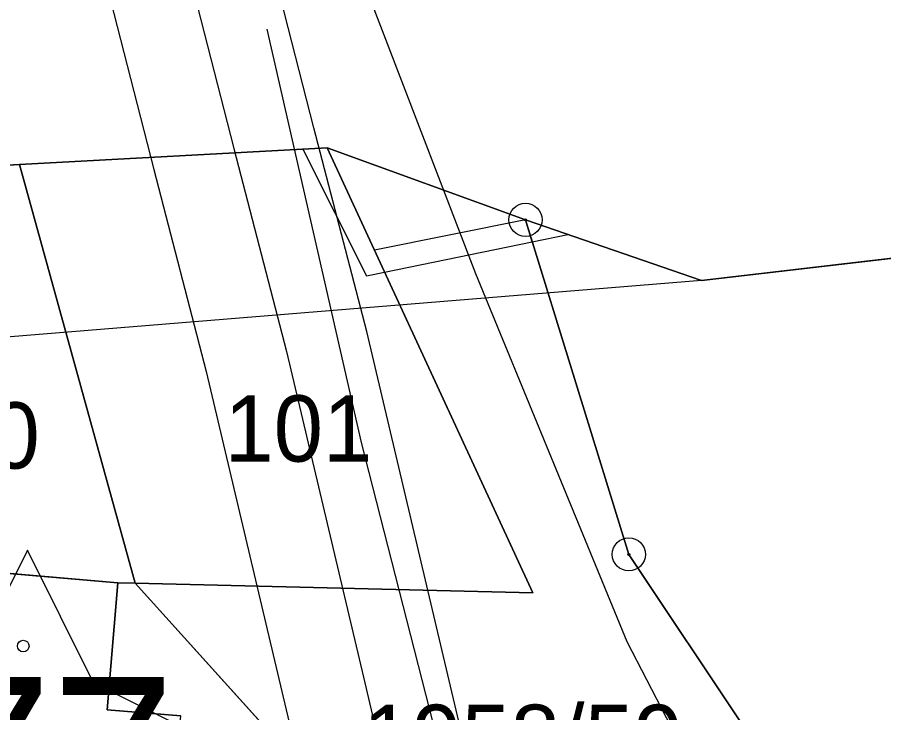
# Model space of a CAD drawing. Extents: x -706130 to -698555, y -971544 to -967260.
# Drawn here: x -704343.12 to -704316.95, y -969845.59 to -969824.6 of the extents above; entities that cross this region are included whole.
import ezdxf

# ---------------------------------------------------------------- set-up
doc = ezdxf.new("R2010")
doc.units = 0
for name, color, linetype in [('Architektonicky cenná stavba S', 7, 'Continuous'), ('BPEJ I-II trida ochrany S', 7, 'Continuous'), ('Docházková izochrona - BUS S', 7, 'Continuous'), ('Docházková izochrona - VLAK N', 7, 'Continuous'), ('KN_Budovy', 7, 'Continuous'), ('KN_Budovy_cisla_domovni', 7, 'Continuous'), ('KN_Hranice_parcel', 7, 'Continuous'), ('KN_Hranice_parcel_vnitrni_kresba', 7, 'Continuous'), ('KN_Parcelni cisla', 7, 'Continuous'), ('KN_Polygon parcely', 7, 'Continuous'), ('KN_POZEMKY_13_ZASTAVENA PLOCHA', 7, 'Continuous'), ('KN_POZEMKY_14_OSTATNI PLOCHA', 7, 'Continuous'), ('KN_POZEMKY_5_ZAHRADA', 7, 'Continuous'), ('KN_VYUZITI_14_ostatni plocha_dráha', 7, 'Continuous'), ('KN_VYUZITI_17_ostatni plocha_ostatni komunikace', 7, 'Continuous'), ('KN_Věcná břemena k části', 7, 'Continuous'), ('KN_Značky bodu BP', 7, 'Continuous'), ('KN_Značky budov', 7, 'Continuous'), ('Koridor pro optimalizaci dráhy_N', 7, 'Continuous'), ('Koridor pro optimalizaci dráhy_N_ŠRAFY', 7, 'Continuous'), ('Koridor pro umístění staveb pro snižování ohrožení území povodněmi N', 7, 'Continuous'), ('Koridor pro umístění staveb pro snižování ohrožení území povodněmi N ŠRAFY', 7, 'Continuous'), ('Plochy doprava drážní S', 7, 'Continuous'), ('Plochy rekreace - zahradkářské osady S', 7, 'Continuous'), ('Plochy smíšené obytné venkovské S', 7, 'Continuous'), ('Plochy verejnych prostranstvi - komunikace ostatni S', 7, 'Continuous'), ('Plochy vodní a vodních toku_linie zatrubněný tok S', 7, 'Continuous'), ('Regulační bloky zastavěné S', 7, 'Continuous'), ('Spoje_dálkový komunikační kabel S', 7, 'Continuous'), ('VPS dopravni infrastruktury_obrys N', 7, 'Continuous'), ('VPS dopravni infrastruktury_plochy N', 7, 'Continuous'), ('VPS pro snizovani ohrozeni uzemi povodnemi_obrys N', 7, 'Continuous'), ('VPS pro snizovani ohrozeni uzemi povodnemi_plochy N', 7, 'Continuous'), ('VÝŠKOPIS_vrstevnice hlavní', 7, 'Continuous'), ('Zábory hodnocené - koridory', 7, 'Continuous')]:
    doc.layers.add(name, color=color, linetype=linetype)

msp = doc.modelspace()

# ---------------------------------------------------------------- linework, layer by layer
at = {"layer": 'Architektonicky cenná stavba S'}
msp.add_lwpolyline([(-704342.813, -969840.688), (-704344.813, -969844.688), (-704348.813, -969846.688), (-704344.813, -969848.688), (-704342.813, -969852.688), (-704340.813, -969848.688), (-704336.813, -969846.688), (-704340.813, -969844.688)], close=True, dxfattribs=at)
at = {"layer": 'BPEJ I-II trida ochrany S'}
for p, q in [((-704343.05, -969829.04), (-704350.04, -969829.42)), ((-704339.56, -969841.68), (-704343.05, -969829.04)), ((-704322.45, -969832.54), (-704327.77, -969830.71)), ((-704327.77, -969830.71), (-704324.65, -969840.81)), ((-704309.418, -969831.025), (-704322.45, -969832.54)), ((-704324.65, -969840.81), (-704321.12, -969846.11)), ((-704345.19, -969841.23), (-704340.08, -969841.67)), ((-704340.08, -969841.67), (-704339.56, -969841.68))]:
    msp.add_line(p, q, dxfattribs=at)
at = {"layer": 'Docházková izochrona - BUS S'}
msp.add_arc((-704361.829, -969946.93), 400, 155.51821, 17.33949, dxfattribs=at)
at = {"layer": 'Docházková izochrona - VLAK N'}
msp.add_circle((-704165.451, -969778.767), 800, dxfattribs=at)
at = {"layer": 'KN_Budovy'}
msp.add_lwpolyline([(-704345.96, -969851.22), (-704340.91, -969851.61), (-704340.81, -969850.44), (-704338.6, -969850.63), (-704338.18, -969845.69), (-704340.4, -969845.5), (-704340.08, -969841.67), (-704345.19, -969841.23), (-704345.52, -969845.57)], close=True, dxfattribs=at)
at = {"layer": 'KN_Hranice_parcel'}
for p, q in [((-704333.76, -969828.54), (-704343.05, -969829.04)), ((-704333.76, -969828.54), (-704327.77, -969830.71)), ((-704343.05, -969829.04), (-704350.04, -969829.42)), ((-704339.56, -969841.68), (-704343.05, -969829.04)), ((-704327.77, -969830.71), (-704324.65, -969840.81)), ((-704324.65, -969840.81), (-704321.12, -969846.11))]:
    msp.add_line(p, q, dxfattribs=at)
for points in [[(-704339.56, -969841.68), (-704327.55, -969841.97), (-704333.76, -969828.54)], [(-704304.47, -969830.45), (-704322.45, -969832.54), (-704327.77, -969830.71)], [(-704339.56, -969841.68), (-704340.08, -969841.67), (-704345.19, -969841.23), (-704345.52, -969845.57)], [(-704333.92, -969853.35), (-704333.78, -969848.08), (-704339.56, -969841.68)]]:
    msp.add_lwpolyline(points, dxfattribs=at)
at = {"layer": 'KN_Hranice_parcel_vnitrni_kresba'}
for p, q in [((-704340.08, -969841.67), (-704340.4, -969845.5)), ((-704340.4, -969845.5), (-704338.18, -969845.69))]:
    msp.add_line(p, q, dxfattribs=at)
at = {"layer": 'KN_Polygon parcely'}
msp.add_lwpolyline([(-704558.77, -969877.7), (-704537.98, -969863.46), (-704532.28, -969861.6), (-704469.47, -969854.91), (-704464.34, -969849.39), (-704453.71, -969847.24), (-704410.97, -969838.61), (-704394.86, -969836.8), (-704358.64, -969835.49), (-704350.04, -969829.42), (-704343.05, -969829.04), (-704333.76, -969828.54), (-704327.77, -969830.71), (-704322.45, -969832.54), (-704304.47, -969830.45), (-704294.53, -969829.6), (-704279.52, -969827.96), (-704269.47, -969825.87), (-704257.17, -969823.31), (-704231.77, -969816.31), (-704198.61, -969810.37), (-704194.35, -969809.61), (-704194.64, -969791.47)], dxfattribs=at)
for points in [[(-704339.56, -969841.68), (-704327.55, -969841.97), (-704333.76, -969828.54), (-704343.05, -969829.04)], [(-704323.94, -969849.17), (-704318.12, -969853.61), (-704318.27, -969847.96), (-704321.12, -969846.11), (-704324.65, -969840.81), (-704327.77, -969830.71), (-704333.76, -969828.54), (-704327.55, -969841.97), (-704339.56, -969841.68), (-704333.78, -969848.08), (-704333.92, -969853.35), (-704333.97, -969855.51), (-704338.62, -969866.36), (-704333.62, -969860.63), (-704331.83, -969856.86), (-704330.7, -969853.21), (-704330.35, -969849.97), (-704330.63, -969848.1)], [(-704343.05, -969829.04), (-704350.04, -969829.42), (-704349.96, -969843.61), (-704345.52, -969845.57), (-704345.19, -969841.23), (-704340.08, -969841.67), (-704339.56, -969841.68)], [(-704304.47, -969830.45), (-704322.45, -969832.54), (-704327.77, -969830.71), (-704324.65, -969840.81), (-704321.12, -969846.11), (-704318.27, -969847.96), (-704306.34, -969855.7), (-704297.72, -969861.94)], [(-704345.19, -969841.23), (-704345.52, -969845.57), (-704345.96, -969851.22), (-704346.03, -969852.16), (-704333.92, -969853.35), (-704333.78, -969848.08), (-704339.56, -969841.68), (-704340.08, -969841.67)]]:
    msp.add_lwpolyline(points, close=True, dxfattribs=at)
at = {"layer": 'KN_POZEMKY_13_ZASTAVENA PLOCHA'}
for p, q in [((-704345.19, -969841.23), (-704340.08, -969841.67)), ((-704340.08, -969841.67), (-704339.56, -969841.68)), ((-704339.56, -969841.68), (-704333.78, -969848.08))]:
    msp.add_line(p, q, dxfattribs=at)
at = {"layer": 'KN_POZEMKY_14_OSTATNI PLOCHA'}
for p, q in [((-704333.76, -969828.54), (-704343.05, -969829.04)), ((-704343.05, -969829.04), (-704333.76, -969828.54)), ((-704327.77, -969830.71), (-704333.76, -969828.54)), ((-704327.55, -969841.97), (-704333.76, -969828.54)), ((-704333.76, -969828.54), (-704327.77, -969830.71)), ((-704333.76, -969828.54), (-704327.55, -969841.97)), ((-704343.05, -969829.04), (-704350.04, -969829.42)), ((-704339.56, -969841.68), (-704343.05, -969829.04)), ((-704304.47, -969830.45), (-704322.45, -969832.54)), ((-704322.45, -969832.54), (-704327.77, -969830.71)), ((-704327.77, -969830.71), (-704324.65, -969840.81)), ((-704324.65, -969840.81), (-704321.12, -969846.11)), ((-704333.78, -969848.08), (-704339.56, -969841.68)), ((-704339.56, -969841.68), (-704327.55, -969841.97)), ((-704327.55, -969841.97), (-704339.56, -969841.68))]:
    msp.add_line(p, q, dxfattribs=at)
at = {"layer": 'KN_POZEMKY_5_ZAHRADA'}
for p, q in [((-704350.04, -969829.42), (-704343.05, -969829.04)), ((-704343.05, -969829.04), (-704339.56, -969841.68)), ((-704322.45, -969832.54), (-704304.47, -969830.45)), ((-704324.65, -969840.81), (-704327.77, -969830.71)), ((-704327.77, -969830.71), (-704322.45, -969832.54)), ((-704321.12, -969846.11), (-704324.65, -969840.81)), ((-704340.08, -969841.67), (-704345.19, -969841.23)), ((-704339.56, -969841.68), (-704340.08, -969841.67))]:
    msp.add_line(p, q, dxfattribs=at)
at = {"layer": 'KN_VYUZITI_14_ostatni plocha_dráha'}
for p, q in [((-704333.76, -969828.54), (-704343.05, -969829.04)), ((-704327.77, -969830.71), (-704333.76, -969828.54)), ((-704343.05, -969829.04), (-704350.04, -969829.42)), ((-704304.47, -969830.45), (-704322.45, -969832.54)), ((-704322.45, -969832.54), (-704327.77, -969830.71))]:
    msp.add_line(p, q, dxfattribs=at)
at = {"layer": 'KN_VYUZITI_17_ostatni plocha_ostatni komunikace'}
for p, q in [((-704343.05, -969829.04), (-704333.76, -969828.54)), ((-704327.55, -969841.97), (-704333.76, -969828.54)), ((-704333.76, -969828.54), (-704327.77, -969830.71)), ((-704333.76, -969828.54), (-704327.55, -969841.97)), ((-704339.56, -969841.68), (-704343.05, -969829.04)), ((-704327.77, -969830.71), (-704324.65, -969840.81)), ((-704324.65, -969840.81), (-704321.12, -969846.11)), ((-704333.78, -969848.08), (-704339.56, -969841.68)), ((-704339.56, -969841.68), (-704327.55, -969841.97)), ((-704327.55, -969841.97), (-704339.56, -969841.68))]:
    msp.add_line(p, q, dxfattribs=at)
at = {"layer": 'KN_Věcná břemena k části'}
for points in [[(-704327.57, -969831.37), (-704327.77, -969830.71), (-704332.33, -969831.63), (-704333.76, -969828.54), (-704334.49, -969828.58), (-704332.57, -969832.4), (-704332.03, -969832.29)], [(-704326.49, -969831.15), (-704327.77, -969830.71), (-704327.57, -969831.37)]]:
    msp.add_lwpolyline(points, close=True, dxfattribs=at)
at = {"layer": 'KN_Značky bodu BP'}
for centre, radius in [((-704327.77, -969830.71), 0.5), ((-704327.77, -969830.71), 0.0303), ((-704324.65, -969840.81), 0.5), ((-704324.65, -969840.81), 0.0303)]:
    msp.add_circle(centre, radius, dxfattribs=at)
at = {"layer": 'KN_Značky budov'}
msp.add_circle((-704342.937, -969843.579), 0.175, dxfattribs=at)
at = {"layer": 'Koridor pro optimalizaci dráhy_N'}
msp.add_lwpolyline([(-704563.85, -969838.64), (-704544.439, -969843.043), (-704516.764, -969838.906), (-704198.91, -969792.32), (-704194.64, -969791.47), (-704194.35, -969809.61), (-704198.61, -969810.37), (-704231.77, -969816.31), (-704257.17, -969823.31), (-704269.47, -969825.87), (-704279.52, -969827.96), (-704294.53, -969829.6), (-704304.47, -969830.45), (-704322.45, -969832.54), (-704358.64, -969835.49), (-704464.34, -969849.39), (-704469.47, -969854.91), (-704532.28, -969861.6), (-704537.98, -969863.46), (-704558.77, -969877.7)], dxfattribs=at)
at = {"layer": 'Koridor pro optimalizaci dráhy_N_ŠRAFY'}
msp.add_lwpolyline([(-704563.85, -969838.64), (-704544.439, -969843.043), (-704516.764, -969838.906), (-704198.91, -969792.32), (-704194.64, -969791.47), (-704194.35, -969809.61), (-704198.61, -969810.37), (-704231.77, -969816.31), (-704257.17, -969823.31), (-704269.47, -969825.87), (-704279.52, -969827.96), (-704294.53, -969829.6), (-704304.47, -969830.45), (-704322.45, -969832.54), (-704358.64, -969835.49), (-704464.34, -969849.39), (-704469.47, -969854.91), (-704532.28, -969861.6), (-704537.98, -969863.46), (-704558.77, -969877.7)], dxfattribs=at)
at = {"layer": 'Koridor pro umístění staveb pro snižování ohrožení území povodněmi N'}
for points in [[(-704353.039, -969889.171), (-704351.523, -969886.765), (-704346.495, -969882.791), (-704343.17, -969878.52), (-704340.67, -969871.14), (-704337.651, -969872.171), (-704334.628, -969867.47), (-704330.357, -969857.476), (-704328.996, -969852.61), (-704328.933, -969849.441), (-704332.56, -969834.082), (-704334.157, -969827.936), (-704337.395, -969815.293), (-704339.436, -969811.029), (-704346.771, -969798.571), (-704350.999, -969792.141), (-704354.364, -969774.646), (-704356.468, -969748.955)], [(-704361.452, -969749.357), (-704359.326, -969775.324), (-704355.721, -969794.059), (-704351.017, -969801.214), (-704343.854, -969813.381), (-704342.117, -969817.009), (-704338.998, -969829.185), (-704337.413, -969835.286), (-704333.945, -969849.974), (-704333.983, -969851.875), (-704335.083, -969855.814), (-704337.15, -969860.86), (-704339.064, -969865.128), (-704342.352, -969870.145), (-704349.976, -969879.17), (-704355.297, -969883.375), (-704357.901, -969887.509)]]:
    msp.add_lwpolyline(points, dxfattribs=at)
at = {"layer": 'Koridor pro umístění staveb pro snižování ohrožení území povodněmi N ŠRAFY'}
for points in [[(-704353.039, -969889.171), (-704351.523, -969886.765), (-704346.495, -969882.791), (-704343.17, -969878.52), (-704340.67, -969871.14), (-704337.651, -969872.171), (-704334.628, -969867.47), (-704330.357, -969857.476), (-704328.996, -969852.61), (-704328.933, -969849.441), (-704332.56, -969834.082), (-704334.157, -969827.936), (-704337.395, -969815.293), (-704339.436, -969811.029), (-704346.771, -969798.571), (-704350.999, -969792.141), (-704354.364, -969774.646), (-704356.468, -969748.955)], [(-704361.452, -969749.357), (-704359.326, -969775.324), (-704355.721, -969794.059), (-704351.017, -969801.214), (-704343.854, -969813.381), (-704342.117, -969817.009), (-704338.998, -969829.185), (-704337.413, -969835.286), (-704333.945, -969849.974), (-704333.983, -969851.875), (-704335.083, -969855.814), (-704337.15, -969860.86), (-704339.064, -969865.128), (-704342.352, -969870.145), (-704349.976, -969879.17), (-704355.297, -969883.375), (-704357.901, -969887.509)]]:
    msp.add_lwpolyline(points, dxfattribs=at)
at = {"layer": 'Plochy doprava drážní S'}
for p, q in [((-704343.05, -969829.04), (-704333.76, -969828.54)), ((-704333.76, -969828.54), (-704327.77, -969830.71)), ((-704350.04, -969829.42), (-704343.05, -969829.04))]:
    msp.add_line(p, q, dxfattribs=at)
msp.add_lwpolyline([(-704327.77, -969830.71), (-704322.45, -969832.54), (-704304.47, -969830.45)], dxfattribs=at)
at = {"layer": 'Plochy rekreace - zahradkářské osady S'}
for p, q in [((-704304.47, -969830.45), (-704322.45, -969832.54)), ((-704322.45, -969832.54), (-704327.77, -969830.71)), ((-704327.77, -969830.71), (-704324.65, -969840.81)), ((-704324.65, -969840.81), (-704321.12, -969846.11))]:
    msp.add_line(p, q, dxfattribs=at)
at = {"layer": 'Plochy smíšené obytné venkovské S'}
for p, q in [((-704333.76, -969828.54), (-704343.05, -969829.04)), ((-704327.55, -969841.97), (-704333.76, -969828.54)), ((-704343.05, -969829.04), (-704350.04, -969829.42)), ((-704333.78, -969848.08), (-704339.56, -969841.68)), ((-704339.56, -969841.68), (-704327.55, -969841.97))]:
    msp.add_line(p, q, dxfattribs=at)
at = {"layer": 'Plochy verejnych prostranstvi - komunikace ostatni S'}
for p, q in [((-704327.77, -969830.71), (-704333.76, -969828.54)), ((-704324.65, -969840.81), (-704327.77, -969830.71)), ((-704321.12, -969846.11), (-704324.65, -969840.81))]:
    msp.add_line(p, q, dxfattribs=at)
msp.add_lwpolyline([(-704333.76, -969828.54), (-704327.55, -969841.97), (-704339.56, -969841.68), (-704333.78, -969848.08)], dxfattribs=at)
at = {"layer": 'Plochy vodní a vodních toku_linie zatrubněný tok S'}
msp.add_lwpolyline([(-704358.96, -969749.156), (-704356.845, -969774.985), (-704353.36, -969793.1), (-704348.894, -969799.893), (-704345.06, -969806.405), (-704341.645, -969812.205), (-704339.756, -969816.151), (-704336.578, -969828.56), (-704334.986, -969834.684), (-704332.665, -969844.515), (-704331.439, -969849.708), (-704331.49, -969852.243), (-704332.72, -969856.645), (-704336.846, -969866.299), (-704340.67, -969871.14), (-704348.235, -969880.98), (-704353.41, -969885.07), (-704355.47, -969888.34)], dxfattribs=at)
at = {"layer": 'Regulační bloky zastavěné S'}
for p, q in [((-704333.76, -969828.54), (-704343.05, -969829.04)), ((-704343.05, -969829.04), (-704333.76, -969828.54)), ((-704327.55, -969841.97), (-704333.76, -969828.54)), ((-704327.77, -969830.71), (-704333.76, -969828.54)), ((-704333.76, -969828.54), (-704327.77, -969830.71)), ((-704343.05, -969829.04), (-704350.04, -969829.42)), ((-704350.04, -969829.42), (-704343.05, -969829.04)), ((-704304.47, -969830.45), (-704322.45, -969832.54)), ((-704322.45, -969832.54), (-704327.77, -969830.71)), ((-704327.77, -969830.71), (-704324.65, -969840.81)), ((-704324.65, -969840.81), (-704327.77, -969830.71)), ((-704324.65, -969840.81), (-704321.12, -969846.11)), ((-704321.12, -969846.11), (-704324.65, -969840.81)), ((-704333.78, -969848.08), (-704339.56, -969841.68)), ((-704339.56, -969841.68), (-704327.55, -969841.97))]:
    msp.add_line(p, q, dxfattribs=at)
for points in [[(-704333.76, -969828.54), (-704327.55, -969841.97), (-704339.56, -969841.68), (-704333.78, -969848.08)], [(-704327.77, -969830.71), (-704322.45, -969832.54), (-704304.47, -969830.45)]]:
    msp.add_lwpolyline(points, dxfattribs=at)
at = {"layer": 'Spoje_dálkový komunikační kabel S'}
msp.add_lwpolyline([(-704334.82, -969817.91), (-704329.28, -969832.33), (-704324.71, -969843.44), (-704322.33, -969848.03), (-704319.49, -969851.13), (-704315.74, -969853.92), (-704312.03, -969856.19), (-704294.18, -969870.31), (-704291.16, -969871.29), (-704288.61, -969871.23), (-704281.84, -969870.5), (-704277.71, -969871.58)], dxfattribs=at)
at = {"layer": 'VPS dopravni infrastruktury_obrys N'}
msp.add_lwpolyline([(-704563.85, -969838.64), (-704544.439, -969843.043), (-704516.764, -969838.906), (-704198.91, -969792.32), (-704194.64, -969791.47), (-704194.35, -969809.61), (-704198.61, -969810.37), (-704231.77, -969816.31), (-704257.17, -969823.31), (-704269.47, -969825.87), (-704279.52, -969827.96), (-704294.53, -969829.6), (-704304.47, -969830.45), (-704322.45, -969832.54), (-704358.64, -969835.49), (-704464.34, -969849.39), (-704469.47, -969854.91), (-704532.28, -969861.6), (-704537.98, -969863.46), (-704558.77, -969877.7)], dxfattribs=at)
at = {"layer": 'VPS dopravni infrastruktury_plochy N'}
msp.add_lwpolyline([(-704563.85, -969838.64), (-704544.439, -969843.043), (-704516.764, -969838.906), (-704198.91, -969792.32), (-704194.64, -969791.47), (-704194.35, -969809.61), (-704198.61, -969810.37), (-704231.77, -969816.31), (-704257.17, -969823.31), (-704269.47, -969825.87), (-704279.52, -969827.96), (-704294.53, -969829.6), (-704304.47, -969830.45), (-704322.45, -969832.54), (-704358.64, -969835.49), (-704464.34, -969849.39), (-704469.47, -969854.91), (-704532.28, -969861.6), (-704537.98, -969863.46), (-704558.77, -969877.7)], dxfattribs=at)
at = {"layer": 'VPS pro snizovani ohrozeni uzemi povodnemi_obrys N'}
for points in [[(-704353.039, -969889.171), (-704351.523, -969886.765), (-704346.495, -969882.791), (-704343.17, -969878.52), (-704340.67, -969871.14), (-704337.651, -969872.171), (-704334.628, -969867.47), (-704330.357, -969857.476), (-704328.996, -969852.61), (-704328.933, -969849.441), (-704332.56, -969834.082), (-704334.157, -969827.936), (-704337.395, -969815.293), (-704339.436, -969811.029), (-704346.771, -969798.571), (-704350.999, -969792.141), (-704354.364, -969774.646), (-704356.468, -969748.955)], [(-704361.452, -969749.357), (-704359.326, -969775.324), (-704355.721, -969794.059), (-704351.017, -969801.214), (-704343.854, -969813.381), (-704342.117, -969817.009), (-704338.998, -969829.185), (-704337.413, -969835.286), (-704333.945, -969849.974), (-704333.983, -969851.875), (-704335.083, -969855.814), (-704337.15, -969860.86), (-704339.064, -969865.128), (-704342.352, -969870.145), (-704349.976, -969879.17), (-704355.297, -969883.375), (-704357.901, -969887.509)]]:
    msp.add_lwpolyline(points, dxfattribs=at)
at = {"layer": 'VPS pro snizovani ohrozeni uzemi povodnemi_plochy N'}
for points in [[(-704353.039, -969889.171), (-704351.523, -969886.765), (-704346.495, -969882.791), (-704343.17, -969878.52), (-704340.67, -969871.14), (-704337.651, -969872.171), (-704334.628, -969867.47), (-704330.357, -969857.476), (-704328.996, -969852.61), (-704328.933, -969849.441), (-704332.56, -969834.082), (-704334.157, -969827.936), (-704337.395, -969815.293), (-704339.436, -969811.029), (-704346.771, -969798.571), (-704350.999, -969792.141), (-704354.364, -969774.646), (-704356.468, -969748.955)], [(-704361.452, -969749.357), (-704359.326, -969775.324), (-704355.721, -969794.059), (-704351.017, -969801.214), (-704343.854, -969813.381), (-704342.117, -969817.009), (-704338.998, -969829.185), (-704337.413, -969835.286), (-704333.945, -969849.974), (-704333.983, -969851.875), (-704335.083, -969855.814), (-704337.15, -969860.86), (-704339.064, -969865.128), (-704342.352, -969870.145), (-704349.976, -969879.17), (-704355.297, -969883.375), (-704357.901, -969887.509)]]:
    msp.add_lwpolyline(points, dxfattribs=at)
at = {"layer": 'VÝŠKOPIS_vrstevnice hlavní'}
msp.add_lwpolyline([(-704335.586, -969824.951), (-704332.729, -969837.43), (-704328.723, -969853.103), (-704323.281, -969873.13), (-704315.506, -969889.106), (-704304.815, -969900.451), (-704285.9, -969908.994), (-704275.628, -969914.7), (-704269.35, -969917.125), (-704250.518, -969922.69), (-704241.101, -969924.544), (-704222.269, -969926.542), (-704203.436, -969926.97), (-704187.743, -969928.396)], dxfattribs=at)
at = {"layer": 'Zábory hodnocené - koridory'}
msp.add_lwpolyline([(-704563.85, -969838.64), (-704544.439, -969843.043), (-704516.764, -969838.906), (-704198.91, -969792.32), (-704194.64, -969791.47), (-704194.35, -969809.61), (-704198.61, -969810.37), (-704231.77, -969816.31), (-704257.17, -969823.31), (-704269.47, -969825.87), (-704279.52, -969827.96), (-704294.53, -969829.6), (-704304.47, -969830.45), (-704322.45, -969832.54), (-704358.64, -969835.49), (-704464.34, -969849.39), (-704469.47, -969854.91), (-704532.28, -969861.6), (-704537.98, -969863.46), (-704558.77, -969877.7)], dxfattribs=at)

# ---------------------------------------------------------------- texts
at = {"layer": 'KN_Budovy_cisla_domovni'}
msp.add_text('77', height=5, dxfattribs=at).set_placement((-704345.798, -969849.509))
at = {"layer": 'KN_Parcelni cisla'}
for s, p in [('101', (-704336.86, -969838.01)), ('100', (-704346.9, -969838.22)), ('1958/59', (-704332.68, -969847.35))]:
    msp.add_text(s, height=2, dxfattribs=at).set_placement(p)

doc.saveas('drawing.dxf')
